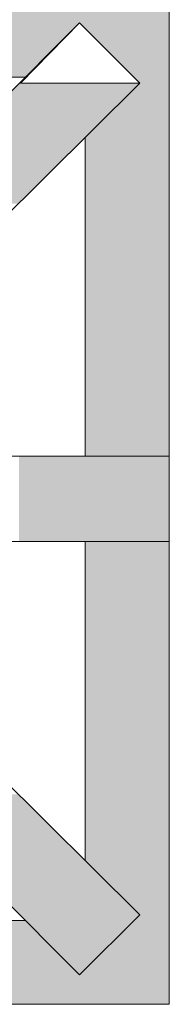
# Model space of a CAD drawing. Extents: x 3940905 to 4145695, y 925352 to 1109797.
# Tile 550 of 656: x 4011977 to 4012028, y 1099766 to 1100107. Entities that reach past the tile are written whole.
import ezdxf

# ---------------------------------------------------------------- set-up
doc = ezdxf.new("R2010")
doc.units = 0
doc.header["$LTSCALE"] = 750
doc.header["$MEASUREMENT"] = 0
doc.layers.add('CKD Equipments', color=252, linetype='CONTINUOUS', lineweight=0)

msp = doc.modelspace()

# ---------------------------------------------------------------- hatches: boundary and pattern name
at = {"layer": 'CKD Equipments', "true_color": 0xffffff}
h = msp.add_hatch(color=7, dxfattribs=at)
h.paths.add_polyline_path([(4011868.07, 1100105.87), (4012028.35, 1100116.04), (4011868.07, 1100116.04)])
h.paths.add_polyline_path([(4012028.35, 1100105.87), (4011868.07, 1100105.87), (4012028.35, 1100116.04)])
h = msp.add_hatch(color=7, dxfattribs=at)
h.paths.add_polyline_path([(4011868.07, 1100087.04), (4011997.31, 1100105.87), (4011868.07, 1100105.87)])
h.paths.add_polyline_path([(4011978.48, 1100087.04), (4011868.07, 1100087.04), (4011997.31, 1100105.87)])
h = msp.add_hatch(color=7, dxfattribs=at)
h.paths.add_polyline_path([(4012018.17, 1100085.01), (4012028.35, 1100105.87), (4011997.31, 1100105.87)])
h.paths.add_polyline_path([(4012028.35, 1100085.01), (4012018.17, 1100085.01), (4012028.35, 1100105.87)])
at = {"layer": 'CKD Equipments', "true_color": 0x808080}
h = msp.add_hatch(color=8, dxfattribs=at)
h.paths.add_polyline_path([(4011935.23, 1100043.28), (4012018.17, 1100085.01), (4011976.96, 1100085.01)])
h.paths.add_polyline_path([(4011976.45, 1100043.28), (4011935.23, 1100043.28), (4012018.17, 1100085.01)])
at = {"layer": 'CKD Equipments', "true_color": 0xffffff}
h = msp.add_hatch(color=7, dxfattribs=at)
h.paths.add_polyline_path([(4011999.34, 1100066.18), (4012028.35, 1100085.01), (4012018.17, 1100085.01)])
h.paths.add_polyline_path([(4012028.35, 1100066.18), (4011999.34, 1100066.18), (4012028.35, 1100085.01)])
h = msp.add_hatch(color=7, dxfattribs=at)
h.paths.add_polyline_path([(4011999.34, 1099955.77), (4012028.35, 1100066.18), (4011999.34, 1100066.18)])
h.paths.add_polyline_path([(4012028.35, 1099955.77), (4011999.34, 1099955.77), (4012028.35, 1100066.18)])
at = {"layer": 'CKD Equipments', "true_color": 0x808080}
h = msp.add_hatch(color=8, dxfattribs=at)
h.paths.add_polyline_path([(4011976.45, 1099926.26), (4012028.35, 1099955.77), (4011976.45, 1099955.77)])
h.paths.add_polyline_path([(4012028.35, 1099926.26), (4011976.45, 1099926.26), (4012028.35, 1099955.77)])
at = {"layer": 'CKD Equipments', "true_color": 0xffffff}
h = msp.add_hatch(color=7, dxfattribs=at)
h.paths.add_polyline_path([(4011999.34, 1099815.84), (4012028.35, 1099926.26), (4011999.34, 1099926.26)])
h.paths.add_polyline_path([(4012028.35, 1099815.84), (4011999.34, 1099815.84), (4012028.35, 1099926.26)])
at = {"layer": 'CKD Equipments', "true_color": 0x808080}
h = msp.add_hatch(color=8, dxfattribs=at)
h.paths.add_polyline_path([(4011976.96, 1099797.02), (4011976.45, 1099838.74), (4011935.23, 1099838.74)])
h.paths.add_polyline_path([(4012018.17, 1099797.02), (4011976.96, 1099797.02), (4011976.45, 1099838.74)])
at = {"layer": 'CKD Equipments', "true_color": 0xffffff}
h = msp.add_hatch(color=7, dxfattribs=at)
h.paths.add_polyline_path([(4012018.17, 1099797.02), (4012028.35, 1099815.84), (4011999.34, 1099815.84)])
h.paths.add_polyline_path([(4012028.35, 1099797.02), (4012018.17, 1099797.02), (4012028.35, 1099815.84)])
at = {"layer": 'CKD Equipments', "true_color": 0x808080}
h = msp.add_hatch(color=8, dxfattribs=at)
h.paths.add_polyline_path([(4011997.31, 1099776.16), (4012018.17, 1099797.02), (4011976.96, 1099797.02)])
h.paths.add_polyline_path([(4012018.17, 1099797.02), (4011997.31, 1099776.16)], flags=16)
at = {"layer": 'CKD Equipments', "true_color": 0xffffff}
h = msp.add_hatch(color=7, dxfattribs=at)
h.paths.add_polyline_path([(4012016.64, 1099794.98), (4012028.35, 1099797.02), (4012018.17, 1099797.02)])
h.paths.add_polyline_path([(4012028.35, 1099794.98), (4012016.64, 1099794.98), (4012028.35, 1099797.02)])
h = msp.add_hatch(color=7, dxfattribs=at)
h.paths.add_polyline_path([(4011868.07, 1099776.16), (4011978.48, 1099794.98), (4011868.07, 1099794.98)])
h.paths.add_polyline_path([(4011997.31, 1099776.16), (4011868.07, 1099776.16), (4011978.48, 1099794.98)])
h = msp.add_hatch(color=7, dxfattribs=at)
h.paths.add_polyline_path([(4011997.31, 1099776.16), (4012028.35, 1099794.98), (4012016.64, 1099794.98)])
h.paths.add_polyline_path([(4012028.35, 1099776.16), (4011997.31, 1099776.16), (4012028.35, 1099794.98)])
h = msp.add_hatch(color=7, dxfattribs=at)
h.paths.add_polyline_path([(4011868.07, 1099765.98), (4012028.35, 1099776.16), (4011868.07, 1099776.16)])
h.paths.add_polyline_path([(4012028.35, 1099765.98), (4011868.07, 1099765.98), (4012028.35, 1099776.16)])

# ---------------------------------------------------------------- linework, layer by layer
at = {"layer": 'CKD Equipments', "color": 8, "true_color": 0x808080}
for p, q in [((4012028.35, 1100116.04), (4012028.35, 1099765.98)), ((4011904.2, 1100012.25), (4011997.31, 1100105.87)), ((4011997.31, 1100105.87), (4011976.96, 1100085.01)), ((4011976.96, 1100085.01), (4011997.31, 1100105.87)), ((4011997.31, 1100105.87), (4011976.96, 1100085.01)), ((4012018.17, 1100085.01), (4011997.31, 1100105.87)), ((4011997.31, 1100105.87), (4011997.31, 1100105.87)), ((4012018.17, 1100085.01), (4011997.31, 1100105.87)), ((4011997.31, 1100105.87), (4011997.31, 1100105.87)), ((4011868.07, 1100087.04), (4011978.48, 1100087.04)), ((4011924.55, 1099991.89), (4012018.17, 1100085.01)), ((4011976.96, 1100085.01), (4012018.17, 1100085.01)), ((4011999.34, 1100066.18), (4011999.34, 1099955.77)), ((4012028.35, 1099955.77), (4011924.55, 1099955.77)), ((4012028.35, 1099926.26), (4012028.35, 1099955.77)), ((4011924.55, 1099926.26), (4012028.35, 1099926.26)), ((4011999.34, 1099926.26), (4011999.34, 1099815.84)), ((4011924.55, 1099890.13), (4012018.17, 1099797.02)), ((4011904.2, 1099869.78), (4011997.31, 1099776.16)), ((4012018.17, 1099797.02), (4011997.31, 1099776.16)), ((4011978.48, 1099794.98), (4011868.07, 1099794.98)), ((4011868.07, 1099794.98), (4011978.48, 1099794.98)), ((4012028.35, 1099765.98), (4011678.28, 1099765.98))]:
    msp.add_line(p, q, dxfattribs=at)

doc.saveas('drawing.dxf')
